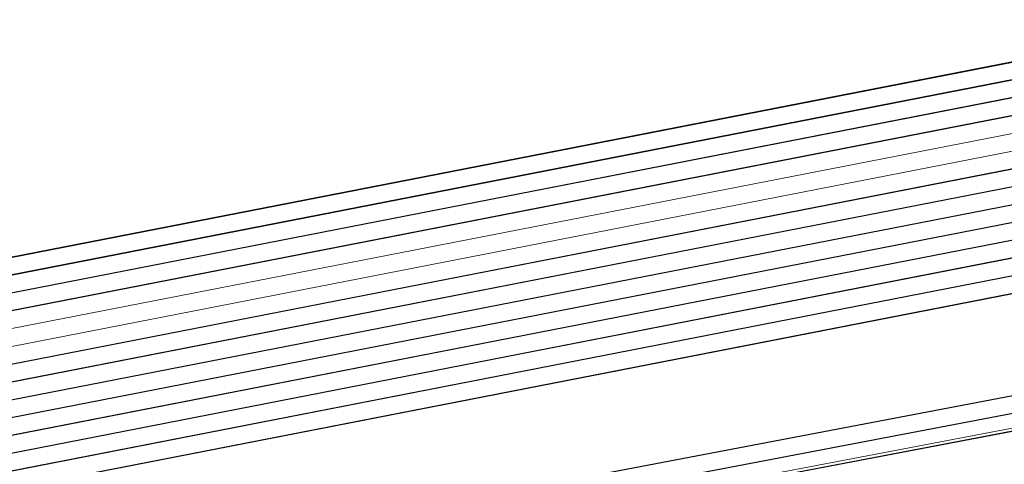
# Model space of a CAD drawing. Header units: metres. Extents: x -502 to 161, y -108 to 174.
# Tile 414 of 656: x -111.83 to -109.01, y -24.93 to -23.66. Entities that reach past the tile are written whole.
import ezdxf

# ---------------------------------------------------------------- set-up
doc = ezdxf.new("R2010")
doc.units = ezdxf.units.M
doc.header["$LTSCALE"] = 0.1
for name, color, linetype in [('BRI31-005.05-5p02-Koordinierung Lageplan 4. BA ZOB West 2022-06-15', 7, 'Continuous'), ('BRI31-005.06-5f07-Koordinierung Lageplan 4. BA ZOB Fernbusbahnh', 7, 'Continuous'), ('BRI32-005.02-5f05-Koordinierung Schemaplan 4 BA ZOB Teilbereich', 7, 'Continuous'), ('BRI32-005.03-5f06-Koordinierung Schemaplan 4 BA ZOB Teilbereich 2 Ost - Bahnhofsallee 2023-01-21', 7, 'Continuous')]:
    doc.layers.add(name, color=color, linetype=linetype)

msp = doc.modelspace()

# ---------------------------------------------------------------- linework, layer by layer
at = {"layer": 'BRI31-005.05-5p02-Koordinierung Lageplan 4. BA ZOB West 2022-06-15', "color": 190, "linetype": 'Continuous', "lineweight": 35, "true_color": 0x7f00ff, "transparency": 33554687, "flags": 128}
for points in [[(-55.7007, -13.3634), (-59.4327, -13.9934), (-61.4087, -14.3464), (-62.2647, -14.4984), (-62.6667, -14.5974), (-62.8907, -14.7334), (-63.5967, -15.2334), (-64.4177, -15.8004), (-64.8657, -15.8864), (-69.7037, -16.7484), (-75.4637, -17.6884), (-81.7337, -18.6534), (-88.9077, -20.0034), (-93.6827, -20.7334), (-98.9647, -21.6334), (-104.5957, -22.9234), (-121.8907, -26.2934), (-126.8117, -27.2034), (-150.4477, -31.7134), (-157.1307, -33.0134), (-162.7687, -32.1234), (-174.7807, -30.4434), (-178.1477, -29.6134), (-179.1357, -29.4334)], [(-93.6747, -20.7824), (-98.9547, -21.6824), (-104.5847, -22.9724), (-121.8807, -26.3424), (-126.8027, -27.2524), (-150.4387, -31.7624), (-150.7407, -31.8214), (-157.1297, -33.0644), (-162.7757, -32.1724), (-174.7877, -30.4934), (-178.1567, -29.6624), (-179.1357, -29.4844)]]:
    msp.add_lwpolyline(points, dxfattribs=at)
at = {"layer": 'BRI31-005.05-5p02-Koordinierung Lageplan 4. BA ZOB West 2022-06-15', "color": 250, "linetype": 'Continuous', "lineweight": 25, "true_color": 0x333333, "transparency": 33554687, "flags": 128}
for points in [[(-179.1357, -29.7394), (-178.2047, -29.9074), (-176.5237, -30.3244), (-174.8367, -30.8434), (-162.8247, -32.5154), (-157.1227, -33.4214), (-150.6707, -32.1644), (-150.3757, -32.1054), (-126.7397, -27.5954), (-121.8107, -26.6854), (-104.5117, -23.3154), (-93.6067, -21.1744), (-88.8337, -20.4444), (-81.6527, -19.0944), (-75.3827, -18.1294), (-69.6317, -17.1894), (-64.2647, -16.2324), (-63.2977, -15.6984), (-62.6077, -15.0894), (-62.1947, -14.8414), (-59.6597, -14.3864), (-59.3767, -14.3364), (-55.6447, -13.7064)], [(-55.6367, -13.7554), (-59.3687, -14.3854), (-59.6507, -14.4354), (-62.1767, -14.8894), (-62.5777, -15.1304), (-63.2687, -15.7394), (-64.2477, -16.2804), (-69.6237, -17.2384), (-75.3737, -18.1784), (-81.6437, -19.1434), (-88.8257, -20.4934), (-93.5977, -21.2234), (-104.5017, -23.3644), (-121.8007, -26.7344), (-126.7307, -27.6444), (-150.3667, -32.1544), (-150.6607, -32.2134), (-157.1217, -33.4724), (-162.8317, -32.5644), (-174.8437, -30.8934), (-176.5357, -30.3734), (-178.2147, -29.9564), (-179.1357, -29.7904)], [(-55.6287, -13.8044), (-59.3607, -14.4344), (-59.6427, -14.4844), (-62.1587, -14.9374), (-62.5477, -15.1714), (-63.2397, -15.7804), (-64.2307, -16.3284), (-69.6157, -17.2874), (-75.3647, -18.2274), (-81.6347, -19.1924), (-88.8177, -20.5424), (-93.5887, -21.2724), (-104.4917, -23.4134), (-121.7907, -26.7834), (-126.7217, -27.6934), (-150.3577, -32.2034), (-150.6507, -32.2624), (-157.1207, -33.5234), (-162.8387, -32.6134), (-174.8507, -30.9434), (-176.5477, -30.4224), (-178.2247, -30.0054), (-179.1357, -29.8414)], [(-55.6207, -13.8534), (-59.3527, -14.4834), (-59.6277, -14.5324), (-62.1407, -14.9854), (-62.5177, -15.2124), (-63.2107, -15.8214), (-64.2137, -16.3764), (-69.6077, -17.3364), (-75.3557, -18.2764), (-81.6257, -19.2414), (-88.8097, -20.5914), (-93.5797, -21.3214), (-104.4817, -23.4624), (-121.7807, -26.8324), (-126.7127, -27.7424), (-150.3487, -32.2524), (-150.6407, -32.3114), (-157.1197, -33.5744), (-162.8457, -32.6624), (-174.8577, -30.9934), (-176.5597, -30.4714), (-178.2347, -30.0544), (-179.1357, -29.8924)], [(-55.6127, -13.9024), (-59.3447, -14.5324), (-59.6247, -14.5824), (-62.1227, -15.0334), (-62.4877, -15.2534), (-63.1817, -15.8624), (-64.1967, -16.4244), (-69.5997, -17.3854), (-75.3467, -18.3254), (-81.6167, -19.2904), (-88.8017, -20.6404), (-93.5707, -21.3704), (-104.4717, -23.5114), (-121.7707, -26.8814), (-126.7037, -27.7914), (-150.3397, -32.3014), (-150.6307, -32.3604), (-157.1187, -33.6254), (-162.8527, -32.7114), (-174.8647, -31.0434), (-176.5717, -30.5204), (-178.2447, -30.1034), (-179.1357, -29.9434)], [(-55.6047, -13.9514), (-59.3367, -14.5814), (-62.1047, -15.0814), (-62.4577, -15.2944), (-63.1527, -15.9034), (-64.1797, -16.4724), (-69.5917, -17.4344), (-75.3377, -18.3744), (-81.6077, -19.3394), (-88.7937, -20.6894), (-93.5617, -21.4194), (-104.4617, -23.5604), (-121.7607, -26.9304), (-126.6947, -27.8404), (-150.3307, -32.3504), (-150.6207, -32.4094), (-157.1177, -33.6764), (-162.8597, -32.7604), (-174.8717, -31.0934), (-176.5837, -30.5694), (-178.2547, -30.1524), (-179.1357, -29.9944)], [(-56.5667, -14.3244), (-56.9487, -14.6244), (-57.8377, -15.3484), (-58.3257, -15.4954), (-59.9937, -15.7044), (-61.6697, -15.9144), (-63.7887, -16.4534), (-69.5837, -17.4834), (-75.3287, -18.4234), (-81.5687, -19.5644), (-84.6457, -20.1594), (-93.6297, -21.6994), (-104.3877, -23.8594), (-121.7187, -27.1554), (-122.6217, -27.3224), (-126.1537, -27.9814), (-137.6357, -30.1594), (-150.2927, -32.5534), (-151.8867, -32.8594), (-157.0417, -33.8394), (-163.2567, -32.9244), (-174.3647, -31.3244), (-178.3997, -30.6854)], [(-56.5467, -14.3734), (-56.9177, -14.6634), (-57.8137, -15.3934), (-58.3107, -15.5434), (-58.9957, -15.6304), (-59.9877, -15.7544), (-61.6607, -15.9634), (-63.7777, -16.5024), (-69.5757, -17.5324), (-75.3197, -18.4724), (-81.5597, -19.6134), (-84.6367, -20.2084), (-93.6207, -21.7484), (-104.3777, -23.9084), (-121.7097, -27.2044), (-122.6127, -27.3714), (-126.1447, -28.0304), (-137.6267, -30.2084), (-150.2837, -32.6024), (-151.8777, -32.9084), (-157.0407, -33.8904), (-163.2637, -32.9734), (-174.3717, -31.3734), (-178.4067, -30.7344)], [(-56.5277, -14.4214), (-56.8867, -14.7024), (-57.7897, -15.4384), (-58.2967, -15.5914), (-58.9897, -15.6804), (-59.9817, -15.8044), (-61.6517, -16.0124), (-63.7667, -16.5514), (-69.5677, -17.5814), (-75.3107, -18.5214), (-81.5507, -19.6624), (-84.6277, -20.2574), (-93.6117, -21.7974), (-104.3677, -23.9574), (-121.7007, -27.2534), (-122.6037, -27.4204), (-126.1357, -28.0794), (-137.6177, -30.2574), (-150.2747, -32.6514), (-151.8687, -32.9574), (-154.1107, -33.3844)], [(-62.5057, -14.9114), (-62.7017, -15.0274), (-63.4007, -15.5204), (-64.2987, -16.1364), (-69.6477, -17.0914), (-75.4007, -18.0314), (-81.6707, -18.9964), (-88.8497, -20.3464), (-93.6247, -21.0764), (-104.5317, -23.2174), (-121.8307, -26.5874), (-126.7577, -27.4974), (-150.3937, -32.0074), (-150.6907, -32.0664), (-157.1247, -33.3194), (-162.8107, -32.4174), (-174.8227, -30.7434), (-176.4997, -30.2264), (-178.1847, -29.8094), (-179.1357, -29.6374)], [(-62.4797, -14.9544), (-62.6747, -15.0694), (-63.3727, -15.5614), (-64.2817, -16.1844), (-69.6397, -17.1404), (-75.3917, -18.0804), (-81.6617, -19.0454), (-88.8417, -20.3954), (-93.6157, -21.1254), (-104.5217, -23.2664), (-121.8207, -26.6364), (-126.7487, -27.5464), (-150.3847, -32.0564), (-150.6807, -32.1154), (-157.1237, -33.3704), (-162.8177, -32.4664), (-174.8297, -30.7934), (-176.5117, -30.2754), (-178.1947, -29.8584), (-179.1357, -29.6884)], [(-93.6667, -20.8314), (-98.9447, -21.7314), (-104.5737, -23.0214), (-121.8707, -26.3914), (-126.7937, -27.3014), (-150.4297, -31.8114), (-150.7307, -31.8704), (-157.1287, -33.1154), (-162.7827, -32.2214), (-174.7947, -30.5434), (-178.1657, -29.7114), (-179.1357, -29.5354)], [(-93.6587, -20.8804), (-98.9347, -21.7804), (-104.5627, -23.0704), (-121.8607, -26.4404), (-126.7847, -27.3504), (-150.4207, -31.8604), (-150.7207, -31.9194), (-157.1277, -33.1664), (-162.7897, -32.2704), (-174.8017, -30.5934), (-178.1747, -29.7604), (-179.1357, -29.5864)]]:
    msp.add_lwpolyline(points, dxfattribs=at)
at = {"layer": 'BRI31-005.05-5p02-Koordinierung Lageplan 4. BA ZOB West 2022-06-15', "color": 116, "linetype": 'Continuous', "lineweight": 13, "true_color": 0x007f3f, "transparency": 33554687, "flags": 128}
for points in [[(-150.4307, -31.8114), (-126.7937, -27.3014), (-121.8697, -26.3914), (-104.5727, -23.0214), (-98.8977, -21.7234), (-93.6667, -20.8304)], [(-150.4217, -31.8604), (-126.7847, -27.3504), (-121.8597, -26.4404), (-104.5617, -23.0704), (-98.9347, -21.7804), (-93.6587, -20.8794)], [(-93.6347, -21.0284), (-98.8577, -21.9194), (-104.5307, -23.2174), (-121.8317, -26.5874), (-126.7577, -27.4974), (-150.3927, -32.0074)], [(-93.6267, -21.0774), (-98.8947, -21.9764), (-104.5197, -23.2664), (-121.8217, -26.6364), (-126.7487, -27.5464), (-150.3837, -32.0564)]]:
    msp.add_lwpolyline(points, dxfattribs=at)
at = {"layer": 'BRI31-005.05-5p02-Koordinierung Lageplan 4. BA ZOB West 2022-06-15', "color": 251, "linetype": 'Continuous', "lineweight": 13, "true_color": 0x5b5b5b, "transparency": 33554687, "flags": 128}
for points in [[(-93.6507, -20.9294), (-98.8777, -21.8214), (-104.5517, -23.1194), (-121.8507, -26.4894), (-126.7757, -27.3994), (-150.4117, -31.9094), (-150.7107, -31.9684), (-157.1267, -33.2174), (-162.7967, -32.3194), (-174.8087, -30.6434), (-176.5547, -29.7624), (-176.4667, -28.8414), (-176.3907, -28.5144)], [(-93.6427, -20.9784), (-98.9147, -21.8784), (-104.5407, -23.1684), (-121.8407, -26.5384), (-126.7667, -27.4484), (-150.4027, -31.9584), (-150.7007, -32.0174), (-157.1257, -33.2684), (-162.8037, -32.3684), (-174.8157, -30.6934), (-176.6607, -29.8214), (-176.5657, -28.8254), (-176.4877, -28.4914)]]:
    msp.add_lwpolyline(points, dxfattribs=at)
at = {"layer": 'BRI31-005.05-5p02-Koordinierung Lageplan 4. BA ZOB West 2022-06-15', "color": 35, "linetype": 'Continuous', "lineweight": 13, "true_color": 0x99724c, "transparency": 33554687, "flags": 128}
msp.add_lwpolyline([(-93.6127, -21.7884), (-104.3697, -23.9484), (-121.7017, -27.2444), (-122.6047, -27.4114), (-126.1367, -28.0704), (-137.6187, -30.2484), (-150.2757, -32.6424), (-151.8707, -32.9484), (-154.1167, -33.3754), (-154.2567, -33.5434), (-154.3317, -33.7634), (-154.1997, -34.4534), (-153.5657, -37.8804), (-153.2087, -40.8104), (-153.0367, -41.2454), (-151.5157, -44.7774), (-150.4287, -47.2014), (-149.9687, -47.5874), (-147.5347, -48.6044)], dxfattribs=at)
at = {"layer": 'BRI31-005.06-5f07-Koordinierung Lageplan 4. BA ZOB Fernbusbahnh', "color": 190, "linetype": 'Continuous', "lineweight": 30, "true_color": 0x7f00ff, "transparency": 33554687, "flags": 128}
for points in [[(-55.7007, -13.3634), (-59.4327, -13.9934), (-61.4087, -14.3464), (-62.2647, -14.4984), (-62.6667, -14.5974), (-62.8907, -14.7334), (-63.5967, -15.2334), (-64.4177, -15.8004), (-64.8657, -15.8864), (-69.7037, -16.7484), (-75.4637, -17.6884), (-81.7337, -18.6534), (-88.9077, -20.0034), (-93.6827, -20.7334), (-98.9647, -21.6334), (-104.5957, -22.9234), (-121.8907, -26.2934), (-126.8117, -27.2034), (-150.4477, -31.7134), (-157.1307, -33.0134), (-162.7687, -32.1234), (-174.7807, -30.4434), (-178.1477, -29.6134), (-179.1357, -29.4334)], [(-93.6747, -20.7824), (-98.9547, -21.6824), (-104.5847, -22.9724), (-121.8807, -26.3424), (-126.8027, -27.2524), (-150.4387, -31.7624), (-150.7407, -31.8214), (-157.1297, -33.0644), (-162.7757, -32.1724), (-174.7877, -30.4934), (-178.1567, -29.6624), (-179.1357, -29.4844)]]:
    msp.add_lwpolyline(points, dxfattribs=at)
at = {"layer": 'BRI31-005.06-5f07-Koordinierung Lageplan 4. BA ZOB Fernbusbahnh', "color": 250, "linetype": 'Continuous', "lineweight": 20, "true_color": 0x333333, "transparency": 33554687, "flags": 128}
for points in [[(-179.1357, -29.7394), (-178.2047, -29.9074), (-176.5237, -30.3244), (-174.8367, -30.8434), (-162.8247, -32.5154), (-157.1227, -33.4214), (-150.6707, -32.1644), (-150.3757, -32.1054), (-126.7397, -27.5954), (-121.8107, -26.6854), (-104.5117, -23.3154), (-93.6067, -21.1744), (-88.8337, -20.4444), (-81.6527, -19.0944), (-75.3827, -18.1294), (-69.6317, -17.1894), (-64.2647, -16.2324), (-63.2977, -15.6984), (-62.6077, -15.0894), (-62.1947, -14.8414), (-59.6597, -14.3864), (-59.3767, -14.3364), (-55.6447, -13.7064)], [(-55.6367, -13.7554), (-59.3687, -14.3854), (-59.6507, -14.4354), (-62.1767, -14.8894), (-62.5777, -15.1304), (-63.2687, -15.7394), (-64.2477, -16.2804), (-69.6237, -17.2384), (-75.3737, -18.1784), (-81.6437, -19.1434), (-88.8257, -20.4934), (-93.5977, -21.2234), (-104.5017, -23.3644), (-121.8007, -26.7344), (-126.7307, -27.6444), (-150.3667, -32.1544), (-150.6607, -32.2134), (-157.1217, -33.4724), (-162.8317, -32.5644), (-174.8437, -30.8934), (-176.5357, -30.3734), (-178.2147, -29.9564), (-179.1357, -29.7904)], [(-55.6287, -13.8044), (-59.3607, -14.4344), (-59.6427, -14.4844), (-62.1587, -14.9374), (-62.5477, -15.1714), (-63.2397, -15.7804), (-64.2307, -16.3284), (-69.6157, -17.2874), (-75.3647, -18.2274), (-81.6347, -19.1924), (-88.8177, -20.5424), (-93.5887, -21.2724), (-104.4917, -23.4134), (-121.7907, -26.7834), (-126.7217, -27.6934), (-150.3577, -32.2034), (-150.6507, -32.2624), (-157.1207, -33.5234), (-162.8387, -32.6134), (-174.8507, -30.9434), (-176.5477, -30.4224), (-178.2247, -30.0054), (-179.1357, -29.8414)], [(-55.6207, -13.8534), (-59.3527, -14.4834), (-59.6277, -14.5324), (-62.1407, -14.9854), (-62.5177, -15.2124), (-63.2107, -15.8214), (-64.2137, -16.3764), (-69.6077, -17.3364), (-75.3557, -18.2764), (-81.6257, -19.2414), (-88.8097, -20.5914), (-93.5797, -21.3214), (-104.4817, -23.4624), (-121.7807, -26.8324), (-126.7127, -27.7424), (-150.3487, -32.2524), (-150.6407, -32.3114), (-157.1197, -33.5744), (-162.8457, -32.6624), (-174.8577, -30.9934), (-176.5597, -30.4714), (-178.2347, -30.0544), (-179.1357, -29.8924)], [(-55.6127, -13.9024), (-59.3447, -14.5324), (-59.6247, -14.5824), (-62.1227, -15.0334), (-62.4877, -15.2534), (-63.1817, -15.8624), (-64.1967, -16.4244), (-69.5997, -17.3854), (-75.3467, -18.3254), (-81.6167, -19.2904), (-88.8017, -20.6404), (-93.5707, -21.3704), (-104.4717, -23.5114), (-121.7707, -26.8814), (-126.7037, -27.7914), (-150.3397, -32.3014), (-150.6307, -32.3604), (-157.1187, -33.6254), (-162.8527, -32.7114), (-174.8647, -31.0434), (-176.5717, -30.5204), (-178.2447, -30.1034), (-179.1357, -29.9434)], [(-55.6047, -13.9514), (-59.3367, -14.5814), (-62.1047, -15.0814), (-62.4577, -15.2944), (-63.1527, -15.9034), (-64.1797, -16.4724), (-69.5917, -17.4344), (-75.3377, -18.3744), (-81.6077, -19.3394), (-88.7937, -20.6894), (-93.5617, -21.4194), (-104.4617, -23.5604), (-121.7607, -26.9304), (-126.6947, -27.8404), (-150.3307, -32.3504), (-150.6207, -32.4094), (-157.1177, -33.6764), (-162.8597, -32.7604), (-174.8717, -31.0934), (-176.5837, -30.5694), (-178.2547, -30.1524), (-179.1357, -29.9944)], [(-56.5667, -14.3244), (-56.9487, -14.6244), (-57.8377, -15.3484), (-58.3257, -15.4954), (-59.9937, -15.7044), (-61.6697, -15.9144), (-63.7887, -16.4534), (-69.5837, -17.4834), (-75.3287, -18.4234), (-81.5687, -19.5644), (-84.6457, -20.1594), (-93.6297, -21.6994), (-104.3877, -23.8594), (-121.7187, -27.1554), (-122.6217, -27.3224), (-126.1537, -27.9814), (-137.6357, -30.1594), (-150.2927, -32.5534), (-151.8867, -32.8594), (-157.0417, -33.8394), (-163.2567, -32.9244), (-174.3647, -31.3244), (-178.3997, -30.6854)], [(-56.5467, -14.3734), (-56.9177, -14.6634), (-57.8137, -15.3934), (-58.3107, -15.5434), (-58.9957, -15.6304), (-59.9877, -15.7544), (-61.6607, -15.9634), (-63.7777, -16.5024), (-69.5757, -17.5324), (-75.3197, -18.4724), (-81.5597, -19.6134), (-84.6367, -20.2084), (-93.6207, -21.7484), (-104.3777, -23.9084), (-121.7097, -27.2044), (-122.6127, -27.3714), (-126.1447, -28.0304), (-137.6267, -30.2084), (-150.2837, -32.6024), (-151.8777, -32.9084), (-157.0407, -33.8904), (-163.2637, -32.9734), (-174.3717, -31.3734), (-178.4067, -30.7344)], [(-62.5057, -14.9114), (-62.7017, -15.0274), (-63.4007, -15.5204), (-64.2987, -16.1364), (-69.6477, -17.0914), (-75.4007, -18.0314), (-81.6707, -18.9964), (-88.8497, -20.3464), (-93.6247, -21.0764), (-104.5317, -23.2174), (-121.8307, -26.5874), (-126.7577, -27.4974), (-150.3937, -32.0074), (-150.6907, -32.0664), (-157.1247, -33.3194), (-162.8107, -32.4174), (-174.8227, -30.7434), (-176.4997, -30.2264), (-178.1847, -29.8094), (-179.1357, -29.6374)], [(-62.4797, -14.9544), (-62.6747, -15.0694), (-63.3727, -15.5614), (-64.2817, -16.1844), (-69.6397, -17.1404), (-75.3917, -18.0804), (-81.6617, -19.0454), (-88.8417, -20.3954), (-93.6157, -21.1254), (-104.5217, -23.2664), (-121.8207, -26.6364), (-126.7487, -27.5464), (-150.3847, -32.0564), (-150.6807, -32.1154), (-157.1237, -33.3704), (-162.8177, -32.4664), (-174.8297, -30.7934), (-176.5117, -30.2754), (-178.1947, -29.8584), (-179.1357, -29.6884)], [(-93.6667, -20.8314), (-98.9447, -21.7314), (-104.5737, -23.0214), (-121.8707, -26.3914), (-126.7937, -27.3014), (-150.4297, -31.8114), (-150.7307, -31.8704), (-157.1287, -33.1154), (-162.7827, -32.2214), (-174.7947, -30.5434), (-178.1657, -29.7114), (-179.1357, -29.5354)], [(-93.6587, -20.8804), (-98.9347, -21.7804), (-104.5627, -23.0704), (-121.8607, -26.4404), (-126.7847, -27.3504), (-150.4207, -31.8604), (-150.7207, -31.9194), (-157.1277, -33.1664), (-162.7897, -32.2704), (-174.8017, -30.5934), (-178.1747, -29.7604), (-179.1357, -29.5864)]]:
    msp.add_lwpolyline(points, dxfattribs=at)
at = {"layer": 'BRI32-005.02-5f05-Koordinierung Schemaplan 4 BA ZOB Teilbereich', "color": 190, "linetype": 'Continuous', "lineweight": 35, "true_color": 0x7f00ff, "transparency": 33554687, "flags": 128}
for points in [[(-55.7007, -13.3634), (-59.4327, -13.9934), (-61.4087, -14.3464), (-62.2647, -14.4984), (-62.6667, -14.5974), (-62.8907, -14.7334), (-63.5967, -15.2334), (-64.4177, -15.8004), (-64.8657, -15.8864), (-69.7037, -16.7484), (-75.4637, -17.6884), (-81.7337, -18.6534), (-88.9077, -20.0034), (-93.6827, -20.7334), (-98.9647, -21.6334), (-104.5957, -22.9234), (-121.8907, -26.2934), (-126.8117, -27.2034), (-150.4477, -31.7134), (-157.1307, -33.0134), (-162.7687, -32.1234), (-174.7807, -30.4434), (-178.1477, -29.6134), (-179.1357, -29.4334)], [(-93.6747, -20.7824), (-98.9547, -21.6824), (-104.5847, -22.9724), (-121.8807, -26.3424), (-126.8027, -27.2524), (-150.4387, -31.7624), (-150.7407, -31.8214), (-157.1297, -33.0644), (-162.7757, -32.1724), (-174.7877, -30.4934), (-178.1567, -29.6624), (-179.1357, -29.4844)]]:
    msp.add_lwpolyline(points, dxfattribs=at)
at = {"layer": 'BRI32-005.02-5f05-Koordinierung Schemaplan 4 BA ZOB Teilbereich', "color": 250, "linetype": 'Continuous', "lineweight": 25, "true_color": 0x333333, "transparency": 33554687, "flags": 128}
for points in [[(-179.1357, -29.7394), (-178.2047, -29.9074), (-176.5237, -30.3244), (-174.8367, -30.8434), (-162.8247, -32.5154), (-157.1227, -33.4214), (-150.6707, -32.1644), (-150.3757, -32.1054), (-126.7397, -27.5954), (-121.8107, -26.6854), (-104.5117, -23.3154), (-93.6067, -21.1744), (-88.8337, -20.4444), (-81.6527, -19.0944), (-75.3827, -18.1294), (-69.6317, -17.1894), (-64.2647, -16.2324), (-63.2977, -15.6984), (-62.6077, -15.0894), (-62.1947, -14.8414), (-59.6597, -14.3864), (-59.3767, -14.3364), (-55.6447, -13.7064)], [(-55.6367, -13.7554), (-59.3687, -14.3854), (-59.6507, -14.4354), (-62.1767, -14.8894), (-62.5777, -15.1304), (-63.2687, -15.7394), (-64.2477, -16.2804), (-69.6237, -17.2384), (-75.3737, -18.1784), (-81.6437, -19.1434), (-88.8257, -20.4934), (-93.5977, -21.2234), (-104.5017, -23.3644), (-121.8007, -26.7344), (-126.7307, -27.6444), (-150.3667, -32.1544), (-150.6607, -32.2134), (-157.1217, -33.4724), (-162.8317, -32.5644), (-174.8437, -30.8934), (-176.5357, -30.3734), (-178.2147, -29.9564), (-179.1357, -29.7904)], [(-55.6287, -13.8044), (-59.3607, -14.4344), (-59.6427, -14.4844), (-62.1587, -14.9374), (-62.5477, -15.1714), (-63.2397, -15.7804), (-64.2307, -16.3284), (-69.6157, -17.2874), (-75.3647, -18.2274), (-81.6347, -19.1924), (-88.8177, -20.5424), (-93.5887, -21.2724), (-104.4917, -23.4134), (-121.7907, -26.7834), (-126.7217, -27.6934), (-150.3577, -32.2034), (-150.6507, -32.2624), (-157.1207, -33.5234), (-162.8387, -32.6134), (-174.8507, -30.9434), (-176.5477, -30.4224), (-178.2247, -30.0054), (-179.1357, -29.8414)], [(-55.6207, -13.8534), (-59.3527, -14.4834), (-59.6277, -14.5324), (-62.1407, -14.9854), (-62.5177, -15.2124), (-63.2107, -15.8214), (-64.2137, -16.3764), (-69.6077, -17.3364), (-75.3557, -18.2764), (-81.6257, -19.2414), (-88.8097, -20.5914), (-93.5797, -21.3214), (-104.4817, -23.4624), (-121.7807, -26.8324), (-126.7127, -27.7424), (-150.3487, -32.2524), (-150.6407, -32.3114), (-157.1197, -33.5744), (-162.8457, -32.6624), (-174.8577, -30.9934), (-176.5597, -30.4714), (-178.2347, -30.0544), (-179.1357, -29.8924)], [(-55.6127, -13.9024), (-59.3447, -14.5324), (-59.6247, -14.5824), (-62.1227, -15.0334), (-62.4877, -15.2534), (-63.1817, -15.8624), (-64.1967, -16.4244), (-69.5997, -17.3854), (-75.3467, -18.3254), (-81.6167, -19.2904), (-88.8017, -20.6404), (-93.5707, -21.3704), (-104.4717, -23.5114), (-121.7707, -26.8814), (-126.7037, -27.7914), (-150.3397, -32.3014), (-150.6307, -32.3604), (-157.1187, -33.6254), (-162.8527, -32.7114), (-174.8647, -31.0434), (-176.5717, -30.5204), (-178.2447, -30.1034), (-179.1357, -29.9434)], [(-55.6047, -13.9514), (-59.3367, -14.5814), (-62.1047, -15.0814), (-62.4577, -15.2944), (-63.1527, -15.9034), (-64.1797, -16.4724), (-69.5917, -17.4344), (-75.3377, -18.3744), (-81.6077, -19.3394), (-88.7937, -20.6894), (-93.5617, -21.4194), (-104.4617, -23.5604), (-121.7607, -26.9304), (-126.6947, -27.8404), (-150.3307, -32.3504), (-150.6207, -32.4094), (-157.1177, -33.6764), (-162.8597, -32.7604), (-174.8717, -31.0934), (-176.5837, -30.5694), (-178.2547, -30.1524), (-179.1357, -29.9944)], [(-56.5667, -14.3244), (-56.9487, -14.6244), (-57.8377, -15.3484), (-58.3257, -15.4954), (-59.9937, -15.7044), (-61.6697, -15.9144), (-63.7887, -16.4534), (-69.5837, -17.4834), (-75.3287, -18.4234), (-81.5687, -19.5644), (-84.6457, -20.1594), (-93.6297, -21.6994), (-104.3877, -23.8594), (-121.7187, -27.1554), (-122.6217, -27.3224), (-126.1537, -27.9814), (-137.6357, -30.1594), (-150.2927, -32.5534), (-151.8867, -32.8594), (-157.0417, -33.8394), (-163.2567, -32.9244), (-174.3647, -31.3244), (-178.3997, -30.6854)], [(-56.5467, -14.3734), (-56.9177, -14.6634), (-57.8137, -15.3934), (-58.3107, -15.5434), (-58.9957, -15.6304), (-59.9877, -15.7544), (-61.6607, -15.9634), (-63.7777, -16.5024), (-69.5757, -17.5324), (-75.3197, -18.4724), (-81.5597, -19.6134), (-84.6367, -20.2084), (-93.6207, -21.7484), (-104.3777, -23.9084), (-121.7097, -27.2044), (-122.6127, -27.3714), (-126.1447, -28.0304), (-137.6267, -30.2084), (-150.2837, -32.6024), (-151.8777, -32.9084), (-157.0407, -33.8904), (-163.2637, -32.9734), (-174.3717, -31.3734), (-178.4067, -30.7344)], [(-56.5277, -14.4214), (-56.8867, -14.7024), (-57.7897, -15.4384), (-58.2967, -15.5914), (-58.9897, -15.6804), (-59.9817, -15.8044), (-61.6517, -16.0124), (-63.7667, -16.5514), (-69.5677, -17.5814), (-75.3107, -18.5214), (-81.5507, -19.6624), (-84.6277, -20.2574), (-93.6117, -21.7974), (-104.3677, -23.9574), (-121.7007, -27.2534), (-122.6037, -27.4204), (-126.1357, -28.0794), (-137.6177, -30.2574), (-150.2747, -32.6514), (-151.8687, -32.9574), (-154.1107, -33.3844)], [(-93.6667, -20.8314), (-98.9447, -21.7314), (-104.5737, -23.0214), (-121.8707, -26.3914), (-126.7937, -27.3014), (-150.4297, -31.8114), (-150.7307, -31.8704), (-157.1287, -33.1154), (-162.7827, -32.2214), (-174.7947, -30.5434), (-178.1657, -29.7114), (-179.1357, -29.5354)], [(-93.6587, -20.8804), (-98.9347, -21.7804), (-104.5627, -23.0704), (-121.8607, -26.4404), (-126.7847, -27.3504), (-150.4207, -31.8604), (-150.7207, -31.9194), (-157.1277, -33.1664), (-162.7897, -32.2704), (-174.8017, -30.5934), (-178.1747, -29.7604), (-179.1357, -29.5864)]]:
    msp.add_lwpolyline(points, dxfattribs=at)
at = {"layer": 'BRI32-005.02-5f05-Koordinierung Schemaplan 4 BA ZOB Teilbereich', "color": 116, "linetype": 'Continuous', "lineweight": 13, "true_color": 0x007f3f, "transparency": 33554687, "flags": 128}
for points in [[(-150.4307, -31.8114), (-126.7937, -27.3014), (-121.8697, -26.3914), (-104.5727, -23.0214), (-98.8977, -21.7234), (-93.6667, -20.8304)], [(-150.4217, -31.8604), (-126.7847, -27.3504), (-121.8597, -26.4404), (-104.5617, -23.0704), (-98.9347, -21.7804), (-93.6587, -20.8794)], [(-93.6347, -21.0284), (-98.8577, -21.9194), (-104.5307, -23.2174), (-121.8317, -26.5874), (-126.7577, -27.4974), (-150.3927, -32.0074)], [(-93.6267, -21.0774), (-98.8947, -21.9764), (-104.5197, -23.2664), (-121.8217, -26.6364), (-126.7487, -27.5464), (-150.3837, -32.0564)]]:
    msp.add_lwpolyline(points, dxfattribs=at)
at = {"layer": 'BRI32-005.02-5f05-Koordinierung Schemaplan 4 BA ZOB Teilbereich', "color": 251, "linetype": 'Continuous', "lineweight": 13, "true_color": 0x5b5b5b, "transparency": 33554687, "flags": 128}
for points in [[(-93.6507, -20.9294), (-98.8777, -21.8214), (-104.5517, -23.1194), (-121.8507, -26.4894), (-126.7757, -27.3994), (-150.4117, -31.9094), (-150.7107, -31.9684), (-157.1267, -33.2174), (-162.7967, -32.3194), (-174.8087, -30.6434), (-176.5547, -29.7624), (-176.4667, -28.8414), (-176.3907, -28.5144)], [(-93.6427, -20.9784), (-98.9147, -21.8784), (-104.5407, -23.1684), (-121.8407, -26.5384), (-126.7667, -27.4484), (-150.4027, -31.9584), (-150.7007, -32.0174), (-157.1257, -33.2684), (-162.8037, -32.3684), (-174.8157, -30.6934), (-176.6607, -29.8214), (-176.5657, -28.8254), (-176.4877, -28.4914)]]:
    msp.add_lwpolyline(points, dxfattribs=at)
at = {"layer": 'BRI32-005.02-5f05-Koordinierung Schemaplan 4 BA ZOB Teilbereich', "color": 35, "linetype": 'Continuous', "lineweight": 13, "true_color": 0x99724c, "transparency": 33554687, "flags": 128}
msp.add_lwpolyline([(-93.6127, -21.7884), (-104.3697, -23.9484), (-121.7017, -27.2444), (-122.6047, -27.4114), (-126.1367, -28.0704), (-137.6187, -30.2484), (-150.2757, -32.6424), (-151.8707, -32.9484), (-154.1167, -33.3754), (-154.2567, -33.5434), (-154.3317, -33.7634), (-154.1997, -34.4534), (-153.5657, -37.8804), (-153.2087, -40.8104), (-153.0367, -41.2454), (-151.5157, -44.7774), (-150.4287, -47.2014), (-149.9687, -47.5874), (-147.5347, -48.6044)], dxfattribs=at)
at = {"layer": 'BRI32-005.03-5f06-Koordinierung Schemaplan 4 BA ZOB Teilbereich 2 Ost - Bahnhofsallee 2023-01-21', "color": 190, "linetype": 'Continuous', "lineweight": 30, "true_color": 0x7f00ff, "transparency": 33554687, "flags": 128}
for points in [[(-55.7007, -13.3634), (-59.4327, -13.9934), (-61.4087, -14.3464), (-62.2647, -14.4984), (-62.6667, -14.5974), (-62.8907, -14.7334), (-63.5967, -15.2334), (-64.4177, -15.8004), (-64.8657, -15.8864), (-69.7037, -16.7484), (-75.4637, -17.6884), (-81.7337, -18.6534), (-88.9077, -20.0034), (-93.6827, -20.7334), (-98.9647, -21.6334), (-104.5957, -22.9234), (-121.8907, -26.2934), (-126.8117, -27.2034), (-150.4477, -31.7134), (-157.1307, -33.0134), (-162.7687, -32.1234), (-174.7807, -30.4434), (-178.1477, -29.6134), (-179.1357, -29.4334)], [(-93.6747, -20.7824), (-98.9547, -21.6824), (-104.5847, -22.9724), (-121.8807, -26.3424), (-126.8027, -27.2524), (-150.4387, -31.7624), (-150.7407, -31.8214), (-157.1297, -33.0644), (-162.7757, -32.1724), (-174.7877, -30.4934), (-178.1567, -29.6624), (-179.1357, -29.4844)]]:
    msp.add_lwpolyline(points, dxfattribs=at)
at = {"layer": 'BRI32-005.03-5f06-Koordinierung Schemaplan 4 BA ZOB Teilbereich 2 Ost - Bahnhofsallee 2023-01-21', "color": 250, "linetype": 'Continuous', "lineweight": 20, "true_color": 0x333333, "transparency": 33554687, "flags": 128}
for points in [[(-179.1357, -29.7394), (-178.2047, -29.9074), (-176.5237, -30.3244), (-174.8367, -30.8434), (-162.8247, -32.5154), (-157.1227, -33.4214), (-150.6707, -32.1644), (-150.3757, -32.1054), (-126.7397, -27.5954), (-121.8107, -26.6854), (-104.5117, -23.3154), (-93.6067, -21.1744), (-88.8337, -20.4444), (-81.6527, -19.0944), (-75.3827, -18.1294), (-69.6317, -17.1894), (-64.2647, -16.2324), (-63.2977, -15.6984), (-62.6077, -15.0894), (-62.1947, -14.8414), (-59.6597, -14.3864), (-59.3767, -14.3364), (-55.6447, -13.7064)], [(-55.6367, -13.7554), (-59.3687, -14.3854), (-59.6507, -14.4354), (-62.1767, -14.8894), (-62.5777, -15.1304), (-63.2687, -15.7394), (-64.2477, -16.2804), (-69.6237, -17.2384), (-75.3737, -18.1784), (-81.6437, -19.1434), (-88.8257, -20.4934), (-93.5977, -21.2234), (-104.5017, -23.3644), (-121.8007, -26.7344), (-126.7307, -27.6444), (-150.3667, -32.1544), (-150.6607, -32.2134), (-157.1217, -33.4724), (-162.8317, -32.5644), (-174.8437, -30.8934), (-176.5357, -30.3734), (-178.2147, -29.9564), (-179.1357, -29.7904)], [(-55.6287, -13.8044), (-59.3607, -14.4344), (-59.6427, -14.4844), (-62.1587, -14.9374), (-62.5477, -15.1714), (-63.2397, -15.7804), (-64.2307, -16.3284), (-69.6157, -17.2874), (-75.3647, -18.2274), (-81.6347, -19.1924), (-88.8177, -20.5424), (-93.5887, -21.2724), (-104.4917, -23.4134), (-121.7907, -26.7834), (-126.7217, -27.6934), (-150.3577, -32.2034), (-150.6507, -32.2624), (-157.1207, -33.5234), (-162.8387, -32.6134), (-174.8507, -30.9434), (-176.5477, -30.4224), (-178.2247, -30.0054), (-179.1357, -29.8414)], [(-55.6207, -13.8534), (-59.3527, -14.4834), (-59.6277, -14.5324), (-62.1407, -14.9854), (-62.5177, -15.2124), (-63.2107, -15.8214), (-64.2137, -16.3764), (-69.6077, -17.3364), (-75.3557, -18.2764), (-81.6257, -19.2414), (-88.8097, -20.5914), (-93.5797, -21.3214), (-104.4817, -23.4624), (-121.7807, -26.8324), (-126.7127, -27.7424), (-150.3487, -32.2524), (-150.6407, -32.3114), (-157.1197, -33.5744), (-162.8457, -32.6624), (-174.8577, -30.9934), (-176.5597, -30.4714), (-178.2347, -30.0544), (-179.1357, -29.8924)], [(-55.6127, -13.9024), (-59.3447, -14.5324), (-59.6247, -14.5824), (-62.1227, -15.0334), (-62.4877, -15.2534), (-63.1817, -15.8624), (-64.1967, -16.4244), (-69.5997, -17.3854), (-75.3467, -18.3254), (-81.6167, -19.2904), (-88.8017, -20.6404), (-93.5707, -21.3704), (-104.4717, -23.5114), (-121.7707, -26.8814), (-126.7037, -27.7914), (-150.3397, -32.3014), (-150.6307, -32.3604), (-157.1187, -33.6254), (-162.8527, -32.7114), (-174.8647, -31.0434), (-176.5717, -30.5204), (-178.2447, -30.1034), (-179.1357, -29.9434)], [(-55.6047, -13.9514), (-59.3367, -14.5814), (-62.1047, -15.0814), (-62.4577, -15.2944), (-63.1527, -15.9034), (-64.1797, -16.4724), (-69.5917, -17.4344), (-75.3377, -18.3744), (-81.6077, -19.3394), (-88.7937, -20.6894), (-93.5617, -21.4194), (-104.4617, -23.5604), (-121.7607, -26.9304), (-126.6947, -27.8404), (-150.3307, -32.3504), (-150.6207, -32.4094), (-157.1177, -33.6764), (-162.8597, -32.7604), (-174.8717, -31.0934), (-176.5837, -30.5694), (-178.2547, -30.1524), (-179.1357, -29.9944)], [(-56.5667, -14.3244), (-56.9487, -14.6244), (-57.8377, -15.3484), (-58.3257, -15.4954), (-59.9937, -15.7044), (-61.6697, -15.9144), (-63.7887, -16.4534), (-69.5837, -17.4834), (-75.3287, -18.4234), (-81.5687, -19.5644), (-84.6457, -20.1594), (-93.6297, -21.6994), (-104.3877, -23.8594), (-121.7187, -27.1554), (-122.6217, -27.3224), (-126.1537, -27.9814), (-137.6357, -30.1594), (-150.2927, -32.5534), (-151.8867, -32.8594), (-157.0417, -33.8394), (-163.2567, -32.9244), (-174.3647, -31.3244), (-178.3997, -30.6854)], [(-56.5467, -14.3734), (-56.9177, -14.6634), (-57.8137, -15.3934), (-58.3107, -15.5434), (-58.9957, -15.6304), (-59.9877, -15.7544), (-61.6607, -15.9634), (-63.7777, -16.5024), (-69.5757, -17.5324), (-75.3197, -18.4724), (-81.5597, -19.6134), (-84.6367, -20.2084), (-93.6207, -21.7484), (-104.3777, -23.9084), (-121.7097, -27.2044), (-122.6127, -27.3714), (-126.1447, -28.0304), (-137.6267, -30.2084), (-150.2837, -32.6024), (-151.8777, -32.9084), (-157.0407, -33.8904), (-163.2637, -32.9734), (-174.3717, -31.3734), (-178.4067, -30.7344)], [(-56.5277, -14.4214), (-56.8867, -14.7024), (-57.7897, -15.4384), (-58.2967, -15.5914), (-58.9897, -15.6804), (-59.9817, -15.8044), (-61.6517, -16.0124), (-63.7667, -16.5514), (-69.5677, -17.5814), (-75.3107, -18.5214), (-81.5507, -19.6624), (-84.6277, -20.2574), (-93.6117, -21.7974), (-104.3677, -23.9574), (-121.7007, -27.2534), (-122.6037, -27.4204), (-126.1357, -28.0794), (-137.6177, -30.2574), (-150.2747, -32.6514), (-151.8687, -32.9574), (-154.1107, -33.3844)], [(-62.5057, -14.9114), (-62.7017, -15.0274), (-63.4007, -15.5204), (-64.2987, -16.1364), (-69.6477, -17.0914), (-75.4007, -18.0314), (-81.6707, -18.9964), (-88.8497, -20.3464), (-93.6247, -21.0764), (-104.5317, -23.2174), (-121.8307, -26.5874), (-126.7577, -27.4974), (-150.3937, -32.0074), (-150.6907, -32.0664), (-157.1247, -33.3194), (-162.8107, -32.4174), (-174.8227, -30.7434), (-176.4997, -30.2264), (-178.1847, -29.8094), (-179.1357, -29.6374)], [(-62.4797, -14.9544), (-62.6747, -15.0694), (-63.3727, -15.5614), (-64.2817, -16.1844), (-69.6397, -17.1404), (-75.3917, -18.0804), (-81.6617, -19.0454), (-88.8417, -20.3954), (-93.6157, -21.1254), (-104.5217, -23.2664), (-121.8207, -26.6364), (-126.7487, -27.5464), (-150.3847, -32.0564), (-150.6807, -32.1154), (-157.1237, -33.3704), (-162.8177, -32.4664), (-174.8297, -30.7934), (-176.5117, -30.2754), (-178.1947, -29.8584), (-179.1357, -29.6884)], [(-93.6667, -20.8314), (-98.9447, -21.7314), (-104.5737, -23.0214), (-121.8707, -26.3914), (-126.7937, -27.3014), (-150.4297, -31.8114), (-150.7307, -31.8704), (-157.1287, -33.1154), (-162.7827, -32.2214), (-174.7947, -30.5434), (-178.1657, -29.7114), (-179.1357, -29.5354)], [(-93.6587, -20.8804), (-98.9347, -21.7804), (-104.5627, -23.0704), (-121.8607, -26.4404), (-126.7847, -27.3504), (-150.4207, -31.8604), (-150.7207, -31.9194), (-157.1277, -33.1664), (-162.7897, -32.2704), (-174.8017, -30.5934), (-178.1747, -29.7604), (-179.1357, -29.5864)]]:
    msp.add_lwpolyline(points, dxfattribs=at)
at = {"layer": 'BRI32-005.03-5f06-Koordinierung Schemaplan 4 BA ZOB Teilbereich 2 Ost - Bahnhofsallee 2023-01-21', "color": 116, "linetype": 'Continuous', "lineweight": 9, "true_color": 0x007f3f, "transparency": 33554687, "flags": 128}
for points in [[(-150.4307, -31.8114), (-126.7937, -27.3014), (-121.8697, -26.3914), (-104.5727, -23.0214), (-98.8977, -21.7234), (-93.6667, -20.8304)], [(-150.4217, -31.8604), (-126.7847, -27.3504), (-121.8597, -26.4404), (-104.5617, -23.0704), (-98.9347, -21.7804), (-93.6587, -20.8794)], [(-93.6347, -21.0284), (-98.8577, -21.9194), (-104.5307, -23.2174), (-121.8317, -26.5874), (-126.7577, -27.4974), (-150.3927, -32.0074)], [(-93.6267, -21.0774), (-98.8947, -21.9764), (-104.5197, -23.2664), (-121.8217, -26.6364), (-126.7487, -27.5464), (-150.3837, -32.0564)]]:
    msp.add_lwpolyline(points, dxfattribs=at)
at = {"layer": 'BRI32-005.03-5f06-Koordinierung Schemaplan 4 BA ZOB Teilbereich 2 Ost - Bahnhofsallee 2023-01-21', "color": 251, "linetype": 'Continuous', "lineweight": 9, "true_color": 0x5b5b5b, "transparency": 33554687, "flags": 128}
for points in [[(-93.6507, -20.9294), (-98.8777, -21.8214), (-104.5517, -23.1194), (-121.8507, -26.4894), (-126.7757, -27.3994), (-150.4117, -31.9094), (-150.7107, -31.9684), (-157.1267, -33.2174), (-162.7967, -32.3194), (-174.8087, -30.6434), (-176.5547, -29.7624), (-176.4667, -28.8414), (-176.3907, -28.5144)], [(-93.6427, -20.9784), (-98.9147, -21.8784), (-104.5407, -23.1684), (-121.8407, -26.5384), (-126.7667, -27.4484), (-150.4027, -31.9584), (-150.7007, -32.0174), (-157.1257, -33.2684), (-162.8037, -32.3684), (-174.8157, -30.6934), (-176.6607, -29.8214), (-176.5657, -28.8254), (-176.4877, -28.4914)]]:
    msp.add_lwpolyline(points, dxfattribs=at)
at = {"layer": 'BRI32-005.03-5f06-Koordinierung Schemaplan 4 BA ZOB Teilbereich 2 Ost - Bahnhofsallee 2023-01-21', "color": 35, "linetype": 'Continuous', "lineweight": 9, "true_color": 0x99724c, "transparency": 33554687, "flags": 128}
msp.add_lwpolyline([(-93.6127, -21.7884), (-104.3697, -23.9484), (-121.7017, -27.2444), (-122.6047, -27.4114), (-126.1367, -28.0704), (-137.6187, -30.2484), (-150.2757, -32.6424), (-151.8707, -32.9484), (-154.1167, -33.3754), (-154.2567, -33.5434), (-154.3317, -33.7634), (-154.1997, -34.4534), (-153.5657, -37.8804), (-153.2087, -40.8104), (-153.0367, -41.2454), (-151.5157, -44.7774), (-150.4287, -47.2014), (-149.9687, -47.5874), (-147.5347, -48.6044)], dxfattribs=at)

doc.saveas('drawing.dxf')
